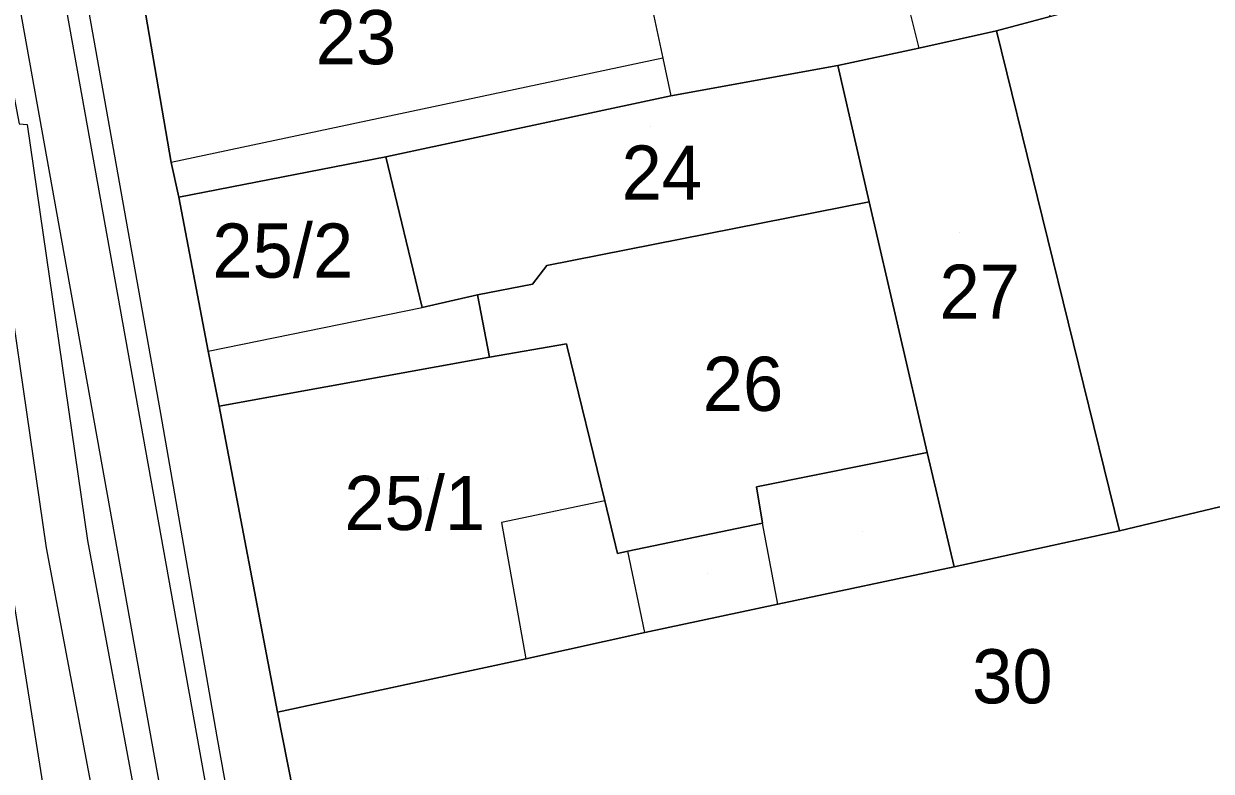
# Model space of a CAD drawing. Extents: x -263423 to -261326, y -1240067 to -1237864.
# Drawn here: x -263053.26 to -263009.38, y -1239164.64 to -1239137.03 of the extents above; entities that cross this region are included whole.
import ezdxf

# ---------------------------------------------------------------- set-up
doc = ezdxf.new("R2010")
doc.units = 0
for name, color, linetype in [('body_kn', 7, 'Continuous'), ('kladpar_druhypozemkov', 7, 'Continuous'), ('kladpar_hranice', 7, 'Continuous'), ('kladpar_parcelnecisla', 7, 'Continuous'), ('kladpar_plochy', 7, 'Continuous'), ('tarchy_linie', 7, 'Continuous'), ('zappar_hrandruhpozemk', 7, 'Continuous')]:
    doc.layers.add(name, color=color, linetype=linetype)

msp = doc.modelspace()

# ---------------------------------------------------------------- linework, layer by layer
at = {"layer": 'body_kn'}
for p, q in [((-263017.32, -1239137.3), (-263017.32, -1239137.3)), ((-263020.19, -1239137.93), (-263020.19, -1239137.93)), ((-263020.19, -1239137.93), (-263020.19, -1239137.93)), ((-263029.65, -1239138.3), (-263029.65, -1239138.3)), ((-263023.18, -1239138.57), (-263023.18, -1239138.57)), ((-263029.36, -1239139.7), (-263029.36, -1239139.7)), ((-263029.36, -1239139.7), (-263029.36, -1239139.7)), ((-263053.14, -1239140.75), (-263053.14, -1239140.75)), ((-263047.82, -1239142.16), (-263047.82, -1239142.16)), ((-263039.88, -1239141.95), (-263039.88, -1239141.95)), ((-263039.88, -1239141.95), (-263039.88, -1239141.95)), ((-263047.53, -1239143.44), (-263047.53, -1239143.44)), ((-263022.02, -1239143.61), (-263022.02, -1239143.61)), ((-263022.02, -1239143.61), (-263022.02, -1239143.61)), ((-263033.94, -1239145.96), (-263033.94, -1239145.96)), ((-263036.5, -1239147.05), (-263036.5, -1239147.05)), ((-263034.46, -1239146.65), (-263034.46, -1239146.65)), ((-263038.54, -1239147.51), (-263038.54, -1239147.51)), ((-263046.45, -1239149.12), (-263046.45, -1239149.12)), ((-263046.45, -1239149.12), (-263046.45, -1239149.12)), ((-263033.21, -1239148.85), (-263033.21, -1239148.85)), ((-263033.18, -1239148.96), (-263033.18, -1239148.96)), ((-263036.05, -1239149.34), (-263036.05, -1239149.34)), ((-263036.05, -1239149.34), (-263036.05, -1239149.34)), ((-263048.21, -1239151.43), (-263048.21, -1239151.43)), ((-263046.05, -1239151.16), (-263046.05, -1239151.16)), ((-263019.88, -1239152.87), (-263019.88, -1239152.87)), ((-263026.19, -1239154.13), (-263026.19, -1239154.13)), ((-263031.79, -1239154.65), (-263031.79, -1239154.65)), ((-263031.79, -1239154.65), (-263031.79, -1239154.65)), ((-263035.61, -1239155.45), (-263035.61, -1239155.45)), ((-263025.97, -1239155.47), (-263025.97, -1239155.47)), ((-263012.77, -1239155.76), (-263012.77, -1239155.76)), ((-263050.91, -1239156.11), (-263050.91, -1239156.11)), ((-263052.43, -1239156.39), (-263052.43, -1239156.39)), ((-263031.32, -1239156.59), (-263031.32, -1239156.59)), ((-263030.94, -1239156.51), (-263030.94, -1239156.51)), ((-263018.89, -1239157.09), (-263018.89, -1239157.09)), ((-263025.4, -1239158.47), (-263025.4, -1239158.47)), ((-263025.4, -1239158.47), (-263025.4, -1239158.47)), ((-263030.31, -1239159.51), (-263030.31, -1239159.51)), ((-263030.31, -1239159.51), (-263030.31, -1239159.51)), ((-263034.71, -1239160.49), (-263034.71, -1239160.49)), ((-263043.89, -1239162.45), (-263043.89, -1239162.45)), ((-263046.13, -1239163.36), (-263046.13, -1239163.36)), ((-263052.63, -1239164.61), (-263052.63, -1239164.61))]:
    msp.add_line(p, q, dxfattribs=at)
at = {"layer": 'kladpar_druhypozemkov'}
for p, q in [((-263030.1, -1239140.83), (-263030.1, -1239140.83)), ((-263042.84, -1239144.77), (-263042.84, -1239144.77)), ((-263018.7, -1239144.73), (-263018.7, -1239144.73)), ((-263026.6, -1239149.65), (-263026.6, -1239149.65)), ((-263038.36, -1239153.82), (-263038.36, -1239153.82)), ((-263022.27, -1239155.77), (-263022.27, -1239155.77)), ((-263027.99, -1239157.35), (-263027.99, -1239157.35)), ((-263016.63, -1239160.75), (-263016.63, -1239160.75))]:
    msp.add_line(p, q, dxfattribs=at)
at = {"layer": 'kladpar_hranice'}
for points in [[(-263056.51, -1239092.92), (-263054.06, -1239105.49), (-263054.38, -1239105.86), (-263053.2, -1239110.8), (-263052.1, -1239116.75), (-263051.66, -1239119.17), (-263050.85, -1239123.56), (-263050.14, -1239127.42), (-263050.12, -1239127.61), (-263049.82, -1239130.35), (-263049.79, -1239130.62), (-263048.83, -1239136.29), (-263047.82, -1239142.16), (-263047.53, -1239143.44), (-263046.45, -1239149.12), (-263046.05, -1239151.16), (-263043.89, -1239162.45), (-263041.77, -1239173.17), (-263039.87, -1239184.65), (-263039.67, -1239187.07), (-263037.46, -1239202.05), (-263036.73, -1239206.65), (-263036.41, -1239209.26), (-263035.52, -1239214.87)], [(-263006.4, -1239134.36), (-263006.02, -1239134.24), (-262960.2, -1239122.65), (-262933.72, -1239116.05), (-262932.61, -1239120.33), (-262932.03, -1239122.76), (-262930.4, -1239129.4), (-262956.38, -1239136.52), (-262988.68, -1239145.29), (-262987.51, -1239149.57), (-262995.74, -1239151.62), (-263001.35, -1239153.02), (-263012.77, -1239155.76), (-263017.32, -1239137.3), (-263015.34, -1239136.77), (-263006.4, -1239134.36)], [(-263031.03, -1239131.91), (-263022.23, -1239129.88), (-263019.36, -1239129.12), (-263017.83, -1239128.83), (-263015.34, -1239136.77), (-263017.32, -1239137.3), (-263020.19, -1239137.93), (-263023.18, -1239138.57), (-263029.36, -1239139.7), (-263039.88, -1239141.95), (-263047.53, -1239143.44), (-263047.82, -1239142.16), (-263048.83, -1239136.29), (-263031.03, -1239131.91)], [(-263020.19, -1239137.93), (-263017.32, -1239137.3), (-263012.77, -1239155.76), (-263018.89, -1239157.09), (-263019.88, -1239152.87), (-263022.02, -1239143.61), (-263023.18, -1239138.57), (-263020.19, -1239137.93)], [(-263029.36, -1239139.7), (-263023.18, -1239138.57), (-263022.02, -1239143.61), (-263033.94, -1239145.96), (-263034.46, -1239146.65), (-263036.5, -1239147.05), (-263038.54, -1239147.51), (-263039.88, -1239141.95), (-263029.36, -1239139.7)], [(-263039.88, -1239141.95), (-263038.54, -1239147.51), (-263036.5, -1239147.05), (-263036.05, -1239149.34), (-263046.05, -1239151.16), (-263046.45, -1239149.12), (-263047.53, -1239143.44), (-263039.88, -1239141.95)], [(-263022.02, -1239143.61), (-263019.88, -1239152.87), (-263026.19, -1239154.13), (-263025.97, -1239155.47), (-263030.94, -1239156.51), (-263031.32, -1239156.59), (-263031.79, -1239154.65), (-263033.18, -1239148.96), (-263033.21, -1239148.85), (-263036.05, -1239149.34), (-263036.5, -1239147.05), (-263034.46, -1239146.65), (-263033.94, -1239145.96), (-263022.02, -1239143.61)], [(-263036.05, -1239149.34), (-263033.21, -1239148.85), (-263033.18, -1239148.96), (-263031.79, -1239154.65), (-263031.32, -1239156.59), (-263030.94, -1239156.51), (-263025.97, -1239155.47), (-263026.19, -1239154.13), (-263019.88, -1239152.87), (-263018.89, -1239157.09), (-263025.4, -1239158.47), (-263030.31, -1239159.51), (-263034.71, -1239160.49), (-263043.89, -1239162.45), (-263046.05, -1239151.16), (-263036.05, -1239149.34)], [(-262985.56, -1239159.27), (-262988.54, -1239160), (-262988.63, -1239160.03), (-263008.22, -1239165.01), (-263013.07, -1239166.17), (-263041.77, -1239173.17), (-263043.89, -1239162.45), (-263034.71, -1239160.49), (-263030.31, -1239159.51), (-263025.4, -1239158.47), (-263018.89, -1239157.09), (-263012.77, -1239155.76), (-263001.35, -1239153.02), (-262995.74, -1239151.62), (-262987.51, -1239149.57), (-262985.56, -1239159.27)]]:
    msp.add_lwpolyline(points, dxfattribs=at)
at = {"layer": 'kladpar_plochy'}
msp.add_lwpolyline([(-263056.51, -1239092.92), (-263054.06, -1239105.49), (-263054.38, -1239105.86), (-263053.2, -1239110.8), (-263052.1, -1239116.75), (-263051.66, -1239119.17), (-263050.85, -1239123.56), (-263050.14, -1239127.42), (-263050.12, -1239127.61), (-263049.82, -1239130.35), (-263049.79, -1239130.62), (-263048.83, -1239136.29), (-263047.82, -1239142.16), (-263047.53, -1239143.44), (-263046.45, -1239149.12), (-263046.05, -1239151.16), (-263043.89, -1239162.45), (-263041.77, -1239173.17)], dxfattribs=at)
for points in [[(-263006.4, -1239134.36), (-263006.02, -1239134.24), (-262960.2, -1239122.65), (-262933.72, -1239116.05), (-262932.61, -1239120.33), (-262932.03, -1239122.76), (-262930.4, -1239129.4), (-262956.38, -1239136.52), (-262988.68, -1239145.29), (-262987.51, -1239149.57), (-262995.74, -1239151.62), (-263001.35, -1239153.02), (-263012.77, -1239155.76), (-263017.32, -1239137.3), (-263015.34, -1239136.77)], [(-263031.03, -1239131.91), (-263022.23, -1239129.88), (-263019.36, -1239129.12), (-263017.83, -1239128.83), (-263015.34, -1239136.77), (-263017.32, -1239137.3), (-263020.19, -1239137.93), (-263023.18, -1239138.57), (-263029.36, -1239139.7), (-263039.88, -1239141.95), (-263047.53, -1239143.44), (-263047.82, -1239142.16), (-263048.83, -1239136.29)], [(-263020.19, -1239137.93), (-263017.32, -1239137.3), (-263012.77, -1239155.76), (-263018.89, -1239157.09), (-263019.88, -1239152.87), (-263022.02, -1239143.61), (-263023.18, -1239138.57)], [(-263029.36, -1239139.7), (-263023.18, -1239138.57), (-263022.02, -1239143.61), (-263033.94, -1239145.96), (-263034.46, -1239146.65), (-263036.5, -1239147.05), (-263038.54, -1239147.51), (-263039.88, -1239141.95)], [(-263039.88, -1239141.95), (-263038.54, -1239147.51), (-263036.5, -1239147.05), (-263036.05, -1239149.34), (-263046.05, -1239151.16), (-263046.45, -1239149.12), (-263047.53, -1239143.44)], [(-263022.02, -1239143.61), (-263019.88, -1239152.87), (-263026.19, -1239154.13), (-263025.97, -1239155.47), (-263030.94, -1239156.51), (-263031.32, -1239156.59), (-263031.79, -1239154.65), (-263033.18, -1239148.96), (-263033.21, -1239148.85), (-263036.05, -1239149.34), (-263036.5, -1239147.05), (-263034.46, -1239146.65), (-263033.94, -1239145.96)], [(-263036.05, -1239149.34), (-263033.21, -1239148.85), (-263033.18, -1239148.96), (-263031.79, -1239154.65), (-263031.32, -1239156.59), (-263030.94, -1239156.51), (-263025.97, -1239155.47), (-263026.19, -1239154.13), (-263019.88, -1239152.87), (-263018.89, -1239157.09), (-263025.4, -1239158.47), (-263030.31, -1239159.51), (-263034.71, -1239160.49), (-263043.89, -1239162.45), (-263046.05, -1239151.16)], [(-262985.56, -1239159.27), (-262988.54, -1239160), (-262988.63, -1239160.03), (-263008.22, -1239165.01), (-263013.07, -1239166.17), (-263041.77, -1239173.17), (-263043.89, -1239162.45), (-263034.71, -1239160.49), (-263030.31, -1239159.51), (-263025.4, -1239158.47), (-263018.89, -1239157.09), (-263012.77, -1239155.76), (-263001.35, -1239153.02), (-262995.74, -1239151.62), (-262987.51, -1239149.57)]]:
    msp.add_lwpolyline(points, close=True, dxfattribs=at)
at = {"layer": 'tarchy_linie'}
for points in [[(-263064.97, -1239074.32), (-263052.62, -1239131.34), (-263043.78, -1239180.54), (-263042.45, -1239183.02), (-263038.09, -1239208.38), (-263038.42, -1239209.31), (-263031.96, -1239245.18), (-263015.67, -1239300.72), (-263012.86, -1239310.78), (-263008.84, -1239324.01), (-263001.88, -1239346.16), (-262996.25, -1239368.2), (-262982.01, -1239418.22)], [(-263066.63, -1239074.68), (-263054.28, -1239131.66), (-263044.07, -1239188.4), (-263040.31, -1239208.42), (-263033.52, -1239246.09), (-263017.34, -1239301.19)], [(-263020.65, -1239299.35), (-263024.79, -1239284.47), (-263030.37, -1239265.53), (-263036.29, -1239245.27), (-263039.21, -1239229.72), (-263041.4, -1239216.31), (-263041.14, -1239214.25), (-263041.91, -1239211.3), (-263041.7, -1239210.32), (-263041.97, -1239208.72), (-263045.72, -1239188.7), (-263047.17, -1239180.64), (-263048.17, -1239178.9), (-263052.43, -1239156.39), (-263054.49, -1239142.21), (-263054.74, -1239142.2), (-263056.2, -1239134.52), (-263061.14, -1239108.88), (-263067.31, -1239082.07)], [(-263065.8, -1239081.72), (-263059.62, -1239108.59), (-263054.68, -1239134.23), (-263053.44, -1239140.73), (-263053.14, -1239140.75), (-263050.91, -1239156.11), (-263046.81, -1239178.15), (-263043.98, -1239183.29), (-263039.59, -1239207.97), (-263040.4, -1239210.96), (-263039.61, -1239214.51), (-263039.87, -1239216.06), (-263037.69, -1239229.43), (-263034.8, -1239244.84), (-263028.88, -1239265.09), (-263023.3, -1239284.05), (-263019.3, -1239298.33), (-263019.19, -1239298.83), (-263016.92, -1239305.25), (-263015.38, -1239307.81), (-263010.32, -1239324.47), (-263003.38, -1239346.54), (-262997.74, -1239368.62), (-262983.51, -1239418.62)]]:
    msp.add_lwpolyline(points, dxfattribs=at)
at = {"layer": 'zappar_hrandruhpozemk'}
for p, q in [((-263022.23, -1239129.88), (-263020.19, -1239137.93)), ((-263031.03, -1239131.91), (-263029.65, -1239138.3)), ((-263029.65, -1239138.3), (-263047.82, -1239142.16)), ((-263029.65, -1239138.3), (-263029.36, -1239139.7)), ((-263046.45, -1239149.12), (-263038.54, -1239147.51)), ((-263031.79, -1239154.65), (-263035.61, -1239155.45)), ((-263035.61, -1239155.45), (-263034.71, -1239160.49)), ((-263025.4, -1239158.47), (-263025.97, -1239155.47)), ((-263030.31, -1239159.51), (-263030.94, -1239156.51)), ((-263046.13, -1239163.36), (-263039.69, -1239199.46)), ((-263047.8, -1239196.24), (-263052.63, -1239164.61))]:
    msp.add_line(p, q, dxfattribs=at)
for points in [[(-263059.48, -1239078.11), (-263060.32, -1239078.6), (-263060.59, -1239079.29), (-263060.67, -1239080.24), (-263060.51, -1239081.26), (-263053.69, -1239120.75), (-263048.21, -1239151.43), (-263046.13, -1239163.36)], [(-263052.63, -1239164.61), (-263057.7, -1239132.8), (-263060.84, -1239113.85), (-263064.63, -1239090.01), (-263065.36, -1239088.66), (-263066.23, -1239087.56), (-263067.29, -1239086.9), (-263068.36, -1239086.49)]]:
    msp.add_lwpolyline(points, dxfattribs=at)

# ---------------------------------------------------------------- texts
at = {"layer": 'kladpar_parcelnecisla'}
for s, p in [('23', (-263042.477, -1239138.53)), ('24', (-263031.175, -1239143.53)), ('25/2', (-263046.297, -1239146.41)), ('27', (-263019.427, -1239147.93)), ('26', (-263028.175, -1239151.33)), ('25/1', (-263041.42, -1239155.73)), ('30', (-263018.222, -1239162.13))]:
    msp.add_text(s, height=2, dxfattribs=at).set_placement(p)

doc.saveas('drawing.dxf')
